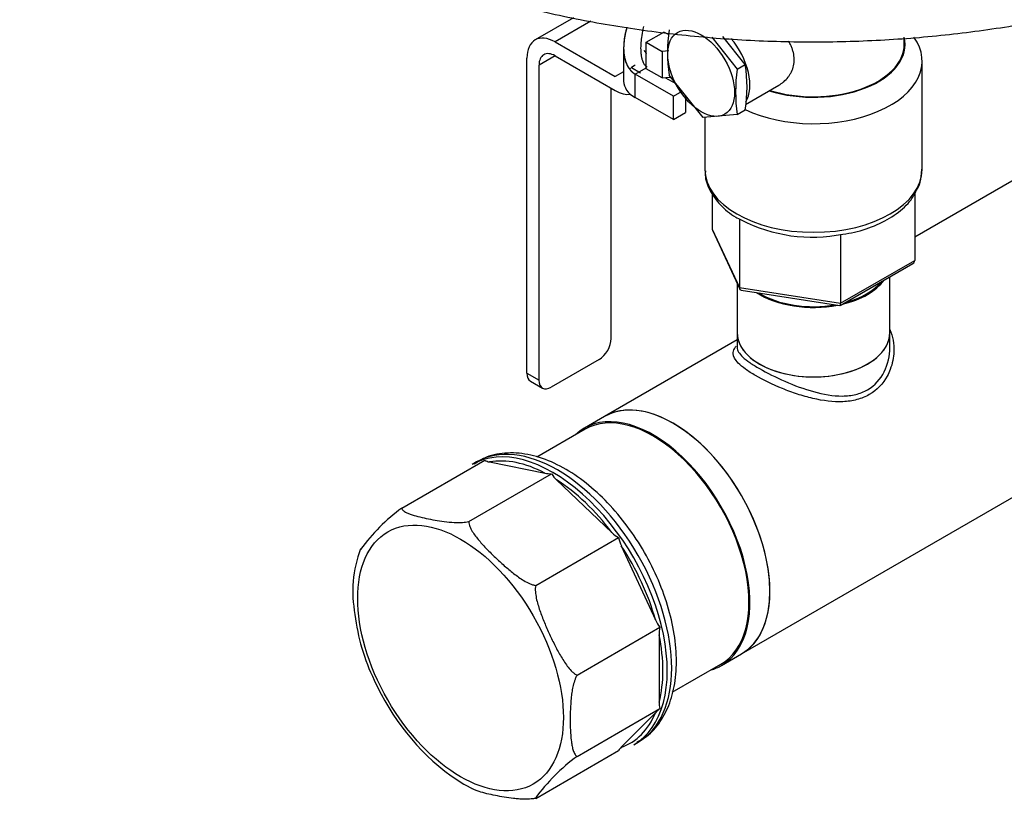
# Model space of a CAD drawing. Extents: x -132501 to 411300, y -42818 to 427495.
# Tile 305 of 330: x 251381 to 251555, y 242362 to 242500. Entities that reach past the tile are written whole.
import ezdxf

# ---------------------------------------------------------------- set-up
doc = ezdxf.new("R2010")
doc.units = 0
doc.header["$LTSCALE"] = 50
for name, color, linetype in [('00ID6685_KAPPE-6', 7, 'CONTINUOUS'), ('405801_-_FT_STUT', 7, 'CONTINUOUS'), ('405809_-_FT_STUT', 7, 'CONTINUOUS'), ('91045013_-_FT_RO', 7, 'CONTINUOUS'), ('96871164_DD_18_P', 7, 'CONTINUOUS'), ('97823502_-_STOPF', 7, 'CONTINUOUS'), ('Default', 7, 'CONTINUOUS'), ('HEBEL_KUGELHAHN_', 7, 'CONTINUOUS'), ('KÖRPER_KUGELHAHN', 7, 'CONTINUOUS')]:
    doc.layers.add(name, color=color, linetype=linetype)

# ---------------------------------------------------------------- blocks, each defined once
blk = doc.blocks.new('SE3')
at = {"layer": '00ID6685_KAPPE-6', "color": 7, "linetype": 'Continuous'}
for p, q in [((304.861, 112.461), (306.321, 113.304)), ((306.177, 113.275), (306.099, 113.229)), ((306.408, 113.275), (307.384, 113.078)), ((306.041, 112.223), (307.501, 113.066)), ((307.588, 112.96), (308.563, 112.031)), ((307.221, 111.099), (308.681, 111.942)), ((308.729, 111.796), (309.332, 110.49)), ((307.95, 109.519), (309.41, 110.362)), ((309.395, 110.229), (309.395, 109.045)), ((307.95, 108.086), (309.41, 108.929)), ((309.332, 108.857), (308.729, 108.247)), ((308.949, 108.293), (309.027, 108.338)), ((307.221, 107.348), (308.681, 108.191)), ((305.727, 107.742), (305.954, 107.596)), ((305.954, 107.596), (306.124, 107.508))]:
    blk.add_line(p, q, dxfattribs=at)
for centre, radius, start, end in [((306.438, 113.509), 0.236, 240.0755, 262.5724), ((307.495, 113.596), 0.53, 257.8221, 270.5948), ((307.86, 113.271), 0.413, 209.8024, 228.9175), ((306.814, 109.779), 3.318, 126.0656, 143.8911), ((308.93, 112.394), 0.517, 224.7676, 241.1396), ((309.199, 112.032), 0.525, 189.8509, 206.6352), ((306.193, 110.991), 2.197, 159.9281, 190.5892), ((307.534, 110.989), 3.523, 186.5554, 206.24), ((309.785, 110.679), 0.491, 202.6471, 220.2446), ((309.887, 110.24), 0.493, 165.6844, 181.2881), ((308.283, 111.175), 4.28, 204.0394, 233.3281), ((309.708, 109.027), 0.314, 176.8166, 198.1684), ((310.151, 108.052), 1.148, 130.1878, 135.5227), ((308.95, 108.006), 0.327, 132.5517, 145.3958), ((309.904, 105.404), 3.319, 126.0683, 144.1084)]:
    blk.add_arc(centre, radius, start, end, dxfattribs=at)
for centre, major_axis, start_param, end_param in [((307.602, 110.806), (-1.425, 2.468), 3.141593, 6.283185), ((307.524, 110.761), (1.425, -2.468), 0, 3.141593), ((307.602, 110.806), (-1.425, 2.468), 0, 0.027275), ((307.486, 110.739), (-1.398, 2.421), 5.549522, 6.074371), ((307.486, 110.739), (-1.398, 2.421), 4.921204, 5.446052), ((307.486, 110.739), (1.398, -2.421), 1.151292, 1.676141), ((307.486, 110.739), (1.398, -2.421), 0.522974, 1.047822), ((307.486, 110.739), (-1.398, 2.421), 3.036248, 3.561096)]:
    blk.add_ellipse(centre, major_axis=major_axis, ratio=0.57735, start_param=start_param, end_param=end_param, dxfattribs=at)
blk.add_ellipse((305.895, 109.821), major_axis=(-1.282, 2.221), ratio=0.57735, dxfattribs=at)
for points, knots in [([(309.01, 108.344), (309.073, 108.376), (309.222, 108.455), (309.427, 108.693), (309.596, 109.023), (309.692, 109.421), (309.712, 109.873), (309.652, 110.364), (309.515, 110.873), (309.308, 111.379), (309.038, 111.865), (308.716, 112.312), (308.353, 112.704), (307.959, 113.027), (307.548, 113.267), (307.13, 113.412), (306.728, 113.449), (306.379, 113.388), (306.214, 113.286), (306.137, 113.236)], [0, 0, 0, 0, 0.03153, 0.089031, 0.1469, 0.20676, 0.268551, 0.331236, 0.393926, 0.456451, 0.518882, 0.581353, 0.643975, 0.706903, 0.770273, 0.834078, 0.897509, 0.95904, 1, 1, 1, 1]), ([(304.861, 112.461), (304.86, 112.454), (304.861, 112.447), (304.868, 112.434), (304.873, 112.428), (304.89, 112.411), (304.905, 112.401), (304.939, 112.382), (304.959, 112.373), (304.999, 112.358), (305.02, 112.35), (305.085, 112.329), (305.132, 112.317), (305.228, 112.293), (305.278, 112.282), (305.38, 112.261), (305.432, 112.252), (305.539, 112.234), (305.594, 112.226), (305.708, 112.214), (305.768, 112.209), (305.864, 112.207), (305.897, 112.207), (305.949, 112.21), (305.967, 112.212), (306.003, 112.216), (306.022, 112.219), (306.041, 112.223)], [0, 0, 0, 0, 0.03125, 0.03125, 0.0625, 0.0625, 0.125, 0.125, 0.1875, 0.1875, 0.25, 0.25, 0.375, 0.375, 0.5, 0.5, 0.625, 0.625, 0.75, 0.75, 0.875, 0.875, 0.9375, 0.9375, 0.96875, 0.96875, 1, 1, 1, 1]), ([(306.041, 112.223), (306.04, 112.209), (306.041, 112.194), (306.048, 112.165), (306.052, 112.15), (306.07, 112.107), (306.085, 112.079), (306.119, 112.023), (306.138, 111.996), (306.179, 111.942), (306.2, 111.916), (306.265, 111.838), (306.312, 111.788), (306.408, 111.688), (306.458, 111.639), (306.56, 111.542), (306.612, 111.494), (306.719, 111.4), (306.774, 111.354), (306.86, 111.288), (306.889, 111.266), (306.949, 111.224), (306.98, 111.204), (307.044, 111.165), (307.077, 111.148), (307.129, 111.125), (307.147, 111.118), (307.183, 111.106), (307.202, 111.101), (307.221, 111.099)], [0, 0, 0, 0, 0.03125, 0.03125, 0.0625, 0.0625, 0.125, 0.125, 0.1875, 0.1875, 0.25, 0.25, 0.375, 0.375, 0.5, 0.5, 0.625, 0.625, 0.75, 0.75, 0.8125, 0.8125, 0.875, 0.875, 0.9375, 0.9375, 0.96875, 0.96875, 1, 1, 1, 1]), ([(307.221, 111.099), (307.216, 111.081), (307.214, 111.063), (307.212, 111.025), (307.213, 111.006), (307.217, 110.95), (307.223, 110.912), (307.238, 110.837), (307.248, 110.8), (307.269, 110.728), (307.28, 110.692), (307.317, 110.585), (307.344, 110.514), (307.402, 110.375), (307.432, 110.307), (307.495, 110.17), (307.528, 110.102), (307.596, 109.969), (307.631, 109.904), (307.707, 109.776), (307.748, 109.714), (307.815, 109.628), (307.84, 109.601), (307.878, 109.565), (307.892, 109.553), (307.92, 109.534), (307.935, 109.525), (307.95, 109.519)], [0, 0, 0, 0, 0.03125, 0.03125, 0.0625, 0.0625, 0.125, 0.125, 0.1875, 0.1875, 0.25, 0.25, 0.375, 0.375, 0.5, 0.5, 0.625, 0.625, 0.75, 0.75, 0.875, 0.875, 0.9375, 0.9375, 0.96875, 0.96875, 1, 1, 1, 1]), ([(307.95, 109.519), (307.94, 109.502), (307.931, 109.485), (307.916, 109.45), (307.91, 109.433), (307.892, 109.38), (307.883, 109.346), (307.868, 109.278), (307.862, 109.244), (307.852, 109.177), (307.848, 109.144), (307.838, 109.046), (307.834, 108.982), (307.829, 108.856), (307.828, 108.794), (307.828, 108.67), (307.829, 108.609), (307.834, 108.488), (307.839, 108.429), (307.849, 108.343), (307.853, 108.314), (307.863, 108.259), (307.869, 108.232), (307.884, 108.182), (307.893, 108.158), (307.91, 108.126), (307.917, 108.116), (307.931, 108.099), (307.94, 108.091), (307.95, 108.086)], [0, 0, 0, 0, 0.03125, 0.03125, 0.0625, 0.0625, 0.125, 0.125, 0.1875, 0.1875, 0.25, 0.25, 0.375, 0.375, 0.5, 0.5, 0.625, 0.625, 0.75, 0.75, 0.8125, 0.8125, 0.875, 0.875, 0.9375, 0.9375, 0.96875, 0.96875, 1, 1, 1, 1]), ([(307.221, 107.348), (307.202, 107.344), (307.183, 107.341), (307.146, 107.337), (307.129, 107.336), (307.077, 107.333), (307.044, 107.332), (306.979, 107.334), (306.948, 107.335), (306.888, 107.34), (306.859, 107.342), (306.773, 107.352), (306.719, 107.36), (306.612, 107.377), (306.56, 107.387), (306.458, 107.408), (306.408, 107.418), (306.312, 107.442), (306.265, 107.455), (306.199, 107.476), (306.178, 107.483), (306.138, 107.499), (306.119, 107.508), (306.096, 107.52), (306.091, 107.523), (306.086, 107.526)], [0, 0, 0, 0, 0.03125, 0.03125, 0.0625, 0.0625, 0.125, 0.125, 0.1875, 0.1875, 0.25, 0.25, 0.375, 0.375, 0.5, 0.5, 0.625, 0.625, 0.75, 0.75, 0.8125, 0.8125, 0.875, 0.875, 0.8946081, 0.8946081, 0.8946081, 0.8946081])]:
    blk.add_open_spline(points, degree=3, knots=knots, dxfattribs=at)
at = {"layer": '405801_-_FT_STUT', "color": 7, "linetype": 'Continuous'}
for p, q in [((313.462, 115.548), (313.462, 116.536)), ((310.772, 116.414), (310.772, 115.548))]:
    blk.add_line(p, q, dxfattribs=at)
for centre, major_axis, start_param, end_param in [((312.117, 116.773), (1.345, 0), 5.10277, 5.892805), ((312.117, 116.773), (1.322, 0), 5.146738, 5.848836), ((312.117, 116.773), (1.345, 0), 3.867667, 5.033512), ((312.117, 116.773), (1.322, 0), 3.894546, 5.006633), ((312.117, 115.548), (1.345, 0), 3.141593, 6.283185)]:
    blk.add_ellipse(centre, major_axis=major_axis, ratio=0.57735, start_param=start_param, end_param=end_param, dxfattribs=at)
at = {"layer": '405809_-_FT_STUT', "color": 7, "linetype": 'Continuous'}
for p, q in [((308.435, 114.076), (308.081, 113.872)), ((308.094, 113.85), (307.24, 113.357)), ((310.496, 109.689), (310.85, 109.893)), ((309.628, 109.216), (310.484, 109.71))]:
    blk.add_line(p, q, dxfattribs=at)
for centre, major_axis, start_param, end_param in [((309.642, 111.984), (1.207, -2.091), 0, 3.141593), ((309.289, 111.78), (1.207, -2.091), 0, 3.285172), ((309.289, 111.78), (1.195, -2.07), 0, 3.141593), ((309.289, 111.78), (1.207, -2.091), 6.139606, 6.283185)]:
    blk.add_ellipse(centre, major_axis=major_axis, ratio=0.57735, start_param=start_param, end_param=end_param, dxfattribs=at)
at = {"layer": '91045013_-_FT_RO', "color": 7, "linetype": 'Continuous'}
for p, q in [((324.914, 123.59), (313.902, 117.232)), ((310.772, 115.425), (308.435, 114.076)), ((310.772, 115.548), (310.772, 115.288)), ((313.462, 115.288), (313.462, 115.548)), ((310.85, 109.893), (317.294, 113.613))]:
    blk.add_line(p, q, dxfattribs=at)
for centre, major_axis, start_param, end_param in [((312.117, 115.548), (-1.345, 0), 0, 3.141593), ((309.642, 111.984), (-1.207, 2.091), 3.141593, 6.283185)]:
    blk.add_ellipse(centre, major_axis=major_axis, ratio=0.57735, start_param=start_param, end_param=end_param, dxfattribs=at)
for points, knots in [([(313.464, 115.607), (313.515, 115.486), (313.538, 115.353), (313.529, 115.113), (313.508, 115.005), (313.469, 114.904)], [0.5696498, 0.5696498, 0.5696498, 0.5696498, 0.625, 0.625, 0.6696981, 0.6696981, 0.6696981, 0.6696981]), ([(310.701, 115.185), (310.701, 115.191), (310.701, 115.197), (310.704, 115.233), (310.716, 115.262), (310.74, 115.298), (310.746, 115.306), (310.751, 115.313)], [0.11841212, 0.11841212, 0.11841212, 0.11841212, 0.125, 0.125, 0.15625, 0.15625, 0.16378156, 0.16378156, 0.16378156, 0.16378156]), ([(310.772, 115.29), (310.772, 115.238), (310.805, 115.184), (310.904, 115.092), (310.946, 115.059), (311.045, 114.99), (311.101, 114.955), (311.166, 114.918)], [0.8750844, 0.8750844, 0.8750844, 0.8750844, 0.9375, 0.9375, 0.96875, 0.96875, 1, 1, 1, 1]), ([(311.166, 114.918), (311.296, 114.843), (311.448, 114.766), (311.777, 114.623), (311.948, 114.56), (312.291, 114.465), (312.463, 114.435), (312.706, 114.436), (312.786, 114.445), (312.935, 114.481), (313.005, 114.508), (313.198, 114.62), (313.298, 114.733), (313.429, 114.994), (313.462, 115.143), (313.462, 115.289), (313.462, 115.289), (313.462, 115.289)], [0, 0, 0, 0, 0.0625, 0.0625, 0.125, 0.125, 0.1875, 0.1875, 0.21875, 0.21875, 0.25, 0.25, 0.3125, 0.3125, 0.375, 0.375, 0.3750377, 0.3750377, 0.3750377, 0.3750377]), ([(311.096, 114.795), (311.028, 114.834), (310.969, 114.872), (310.867, 114.946), (310.824, 114.982), (310.732, 115.076), (310.702, 115.131), (310.701, 115.185)], [0, 0, 0, 0, 0.03125, 0.03125, 0.0625, 0.0625, 0.1184121, 0.1184121, 0.1184121, 0.1184121]), ([(313.469, 114.904), (313.454, 114.864), (313.436, 114.825), (313.342, 114.654), (313.235, 114.54), (313.033, 114.422), (312.96, 114.393), (312.804, 114.351), (312.721, 114.339), (312.467, 114.328), (312.287, 114.351), (312.015, 114.414), (311.923, 114.441), (311.743, 114.499), (311.655, 114.532), (311.394, 114.638), (311.231, 114.717), (311.096, 114.795)], [0.6696981, 0.6696981, 0.6696981, 0.6696981, 0.6875, 0.6875, 0.75, 0.75, 0.78125, 0.78125, 0.8125, 0.8125, 0.875, 0.875, 0.90625, 0.90625, 0.9375, 0.9375, 1, 1, 1, 1])]:
    blk.add_open_spline(points, degree=3, knots=knots, dxfattribs=at)
at = {"layer": '96871164_DD_18_P', "color": 7, "linetype": 'Continuous'}
blk.add_open_spline([(298.123, 129.963), (298.129, 129.694), (298.144, 129.207), (298.295, 128.396), (298.545, 127.592), (298.896, 126.807), (299.344, 126.051), (299.89, 125.325), (300.531, 124.635), (301.267, 123.983), (302.093, 123.377), (303.002, 122.823), (303.984, 122.325), (305.03, 121.89), (306.127, 121.519), (307.268, 121.214), (308.441, 120.975), (309.639, 120.804), (310.854, 120.7), (312.077, 120.664), (313.301, 120.696), (314.516, 120.795), (315.715, 120.962), (316.891, 121.196), (318.035, 121.497), (319.139, 121.865), (320.196, 122.3), (321.198, 122.803), (322.135, 123.371), (322.996, 124.004), (323.77, 124.697), (324.445, 125.443), (325.012, 126.233), (325.464, 127.055), (325.801, 127.901), (326.016, 128.749), (326.116, 129.474), (326.108, 129.865), (326.104, 130.009)], degree=3, knots=[0, 0, 0, 0, 0.022173, 0.047508, 0.072904, 0.098573, 0.124703, 0.151441, 0.178867, 0.206971, 0.235654, 0.264751, 0.29408, 0.323475, 0.352824, 0.382087, 0.411255, 0.440341, 0.469365, 0.498357, 0.527347, 0.556363, 0.585433, 0.61459, 0.643867, 0.673293, 0.702885, 0.732647, 0.762547, 0.792477, 0.822252, 0.851647, 0.880435, 0.908462, 0.935687, 0.962183, 0.988103, 1, 1, 1, 1], dxfattribs=at)
at = {"layer": '97823502_-_STOPF', "color": 7, "linetype": 'Continuous'}
for p, q in [((310.322, 120.757), (310.774, 120.195)), ((310.915, 120.276), (310.517, 120.771)), ((310.774, 120.195), (310.915, 120.276)), ((310.173, 119.34), (309.572, 120.087)), ((310.774, 119.393), (310.915, 119.475)), ((310.774, 119.393), (310.173, 119.34))]:
    blk.add_line(p, q, dxfattribs=at)
for centre, start, end in [((312.164, 120.488), 171.2121, 188.7879), ((313.366, 119.794), 171.2121, 188.7879), ((308.323, 119.876), 351.2124, 8.7876)]:
    blk.add_arc(centre, 2.623, start, end, dxfattribs=at)
blk.add_ellipse((310.137, 120.121), major_axis=(0.416, -0.72), ratio=0.57735, dxfattribs=at)
at = {"layer": 'HEBEL_KUGELHAHN_', "color": 7, "linetype": 'Continuous'}
for p, q in [((307.888, 121.1), (307.211, 120.709)), ((308.191, 121.038), (307.561, 120.674)), ((307.561, 120.674), (308.621, 120.062)), ((307.561, 120.674), (308.621, 120.062)), ((308.77, 120.57), (308.77, 119.98)), ((307.066, 114.836), (307.066, 120.389)), ((307.066, 114.836), (307.066, 120.389)), ((307.561, 120.429), (307.278, 120.266)), ((307.561, 120.429), (308.621, 119.817)), ((307.561, 120.429), (308.621, 119.817)), ((307.278, 114.714), (307.278, 120.266)), ((307.278, 114.714), (307.278, 120.266)), ((308.77, 120.148), (308.621, 120.062)), ((308.909, 120.222), (309.07, 120.13)), ((308.909, 120.222), (309.07, 120.13)), ((308.975, 120.105), (309.169, 120.217)), ((308.975, 119.694), (308.975, 120.105)), ((308.975, 119.694), (308.975, 120.105)), ((309.647, 119.717), (308.975, 120.105)), ((309.695, 119.934), (309.504, 120.044)), ((308.551, 115.449), (308.551, 119.858)), ((309.647, 119.717), (309.799, 119.805)), ((309.647, 119.307), (308.975, 119.694)), ((309.647, 119.307), (308.975, 119.694)), ((309.647, 119.307), (309.647, 119.717)), ((309.859, 119.73), (309.859, 119.429)), ((309.647, 119.307), (309.859, 119.429)), ((309.647, 119.307), (309.859, 119.429)), ((308.339, 115.081), (307.49, 114.591)), ((307.066, 114.836), (307.278, 114.714)), ((307.066, 114.836), (307.278, 114.714)), ((307.128, 114.699), (307.34, 114.577))]:
    blk.add_line(p, q, dxfattribs=at)
for centre, major_axis, start_param, end_param in [((307.561, 120.103), (0.35, -0.606), 2.356194, 3.926991), ((307.561, 120.103), (0.35, -0.606), 2.356194, 3.926991), ((307.561, 120.103), (0.2, -0.346), 2.356194, 3.926991), ((307.561, 120.103), (0.2, -0.346), 2.356194, 3.926991), ((309.47, 119.98), (0.7, 0), -3.737846, -3.692521), ((309.47, 119.98), (0.7, 0), -3.926991, -3.771275), ((309.47, 119.98), (0.7, 0), -3.926991, -3.783643), ((309.47, 119.98), (0.7, 0), 3.141593, 3.926991), ((309.47, 119.98), (0.7, 0), 3.141593, 3.926991), ((308.621, 120.389), (-0.35, 0.606), 2.356194, 2.931123), ((308.621, 120.389), (-0.35, 0.606), 2.356194, 2.931123), ((308.339, 115.326), (-0.15, -0.26), 0.785398, 2.356194), ((307.278, 114.959), (0.15, 0.26), 2.356194, 3.141593), ((307.49, 114.836), (0.15, 0.26), 2.356194, 3.926991)]:
    blk.add_ellipse(centre, major_axis=major_axis, ratio=0.57735, start_param=start_param, end_param=end_param, dxfattribs=at)
for points, degree, knots in [([(308.827, 120.932), (308.815, 120.891), (308.791, 120.796), (308.769, 120.645), (308.769, 120.508), (308.784, 120.404), (308.804, 120.328), (308.832, 120.259), (308.861, 120.212), (308.882, 120.184), (308.894, 120.17), (308.906, 120.158), (308.919, 120.145), (308.932, 120.134), (308.946, 120.123), (308.96, 120.114), (308.97, 120.108), (308.975, 120.105)], 3, [0.2805203, 0.2805203, 0.2805203, 0.2805203, 0.3746064, 0.4995965, 0.6245553, 0.6891611, 0.7498213, 0.81397, 0.8749296, 0.890896, 0.9067379, 0.9224696, 0.938106, 0.9536619, 0.9691526, 0.9845934, 1, 1, 1, 1]), ([(308.827, 120.934), (308.826, 120.928), (308.824, 120.923), (308.823, 120.917), (308.799, 120.834), (308.782, 120.75), (308.771, 120.67), (308.765, 120.539), (308.781, 120.413), (308.792, 120.364), (308.822, 120.271), (308.872, 120.191), (308.902, 120.156), (308.936, 120.127), (308.975, 120.105)], 5, [0.2791632, 0.2791632, 0.2791632, 0.2791632, 0.2791632, 0.2791632, 0.3000596, 0.3000596, 0.3000596, 0.599979, 0.599979, 0.599979, 0.7999253, 0.7999253, 0.7999253, 1, 1, 1, 1, 1, 1]), ([(309.122, 120.947), (309.117, 120.931), (309.102, 120.867), (309.083, 120.762), (309.07, 120.629), (309.069, 120.523), (309.078, 120.441), (309.089, 120.383), (309.105, 120.332), (309.123, 120.294), (309.141, 120.269), (309.155, 120.252), (309.17, 120.238), (309.182, 120.231), (309.187, 120.227)], 3, [0.2256691, 0.2256691, 0.2256691, 0.2256691, 0.2768476, 0.4231654, 0.545532, 0.6738361, 0.7370018, 0.7938052, 0.8505363, 0.9016832, 0.9273256, 0.9520836, 0.9762155, 1, 1, 1, 1])]:
    blk.add_open_spline(points, degree=degree, knots=knots, dxfattribs=at)
at = {"layer": 'KÖRPER_KUGELHAHN', "color": 7, "linetype": 'Continuous'}
for p, q in [((309.169, 120.668), (309.481, 120.848)), ((309.561, 120.802), (309.481, 120.848)), ((309.169, 120.202), (309.169, 120.668)), ((309.169, 120.668), (309.452, 120.504)), ((313.717, 120.631), (313.717, 120.741)), ((309.564, 120.516), (309.452, 120.504)), ((309.452, 120.504), (309.452, 120.039)), ((314.032, 118.426), (314.032, 120.339)), ((309.452, 120.039), (309.169, 120.202)), ((309.452, 120.039), (309.59, 120.053)), ((310.917, 119.572), (311.505, 119.911)), ((310.202, 119.342), (310.202, 118.426)), ((310.333, 118.002), (310.333, 117.376)), ((313.902, 118.028), (313.902, 116.824)), ((310.811, 117.55), (310.811, 116.345)), ((310.333, 117.376), (310.811, 116.345)), ((310.34, 117.347), (310.816, 116.32)), ((312.595, 117.274), (312.595, 116.069)), ((312.595, 116.069), (313.902, 116.824)), ((312.587, 116.03), (313.869, 116.771)), ((310.811, 116.345), (312.595, 116.069)), ((310.844, 116.299), (312.583, 116.03))]:
    blk.add_line(p, q, dxfattribs=at)
blk.add_arc((312.095, 119.94), 2.706, 242.4746, 281.4478, dxfattribs=at)
for centre, major_axis, ratio, start_param, end_param in [((310.385, 120.264), (0.432, -0.749), 0.57735, 0.291105, 1.885792), ((312.117, 120.339), (1.915, 0), 0.57735, 4.030348, 6.673038), ((312.117, 120.631), (-1.615, 0), 0.57735, 1.066674, 3.277992), ((309.784, 121.223), (0.5, 0.866), 0.57735, -3.530452, -3.411397), ((312.117, 120.631), (-1.6, 0), 0.57735, 1.069384, 3.141593), ((312.117, 118.426), (1.915, 0), 0.57735, 3.141593, 6.283185), ((310.444, 117.358), (0.109, -0.034), 0.697902, 3.358852, 3.709731), ((313.79, 116.841), (-0.109, 0.034), 0.697902, 2.573454, 3.358852), ((310.893, 116.393), (0.0653, 0.0868), 0.565741, 2.496712, 3.435594), ((312.566, 116.134), (-0.019, 0.104), 0.218386, 3.064851, 4.003733)]:
    blk.add_ellipse(centre, major_axis=major_axis, ratio=ratio, start_param=start_param, end_param=end_param, dxfattribs=at)
for points, knots in [([(311.505, 119.911), (311.519, 119.92), (311.534, 119.929), (311.563, 119.949), (311.577, 119.961), (311.62, 119.997), (311.646, 120.024), (311.68, 120.068), (311.691, 120.084), (311.711, 120.116), (311.72, 120.132), (311.745, 120.183), (311.757, 120.218), (311.774, 120.292), (311.778, 120.331), (311.776, 120.409), (311.771, 120.448), (311.757, 120.507), (311.751, 120.526), (311.737, 120.566), (311.729, 120.585), (311.708, 120.633), (311.693, 120.661), (311.676, 120.689)], [0.1280702, 0.1280702, 0.1280702, 0.1280702, 0.15625, 0.15625, 0.1875, 0.1875, 0.25, 0.25, 0.28125, 0.28125, 0.3125, 0.3125, 0.375, 0.375, 0.4375, 0.4375, 0.5, 0.5, 0.53125, 0.53125, 0.5625, 0.5625, 0.6088201, 0.6088201, 0.6088201, 0.6088201]), ([(310.213, 118.404), (310.211, 118.377), (310.199, 118.263), (310.285, 118.044), (310.465, 117.799), (310.667, 117.623), (310.807, 117.557), (310.844, 117.54)], [0, 0, 0, 0, 0.072392, 0.348907, 0.626235, 0.915548, 1, 1, 1, 1]), ([(312.632, 117.287), (312.708, 117.298), (312.912, 117.328), (313.25, 117.449), (313.588, 117.638), (313.834, 117.862), (313.912, 118.016), (313.948, 118.09)], [0, 0, 0, 0, 0.112069, 0.350925, 0.591874, 0.835165, 1, 1, 1, 1])]:
    blk.add_open_spline(points, degree=3, knots=knots, dxfattribs=at)
blk.add_open_spline([(313.948, 118.09), (313.986, 118.126), (314.013, 118.239), (314.029, 118.43)], degree=3, dxfattribs=at)

msp = doc.modelspace()

# ---------------------------------------------------------------- block references
at = {"layer": 'Default', "xscale": 10, "yscale": 10, "zscale": 10}
msp.add_blockref('SE3', (248399.7068, 241289.7787), dxfattribs=at)

doc.saveas('drawing.dxf')
